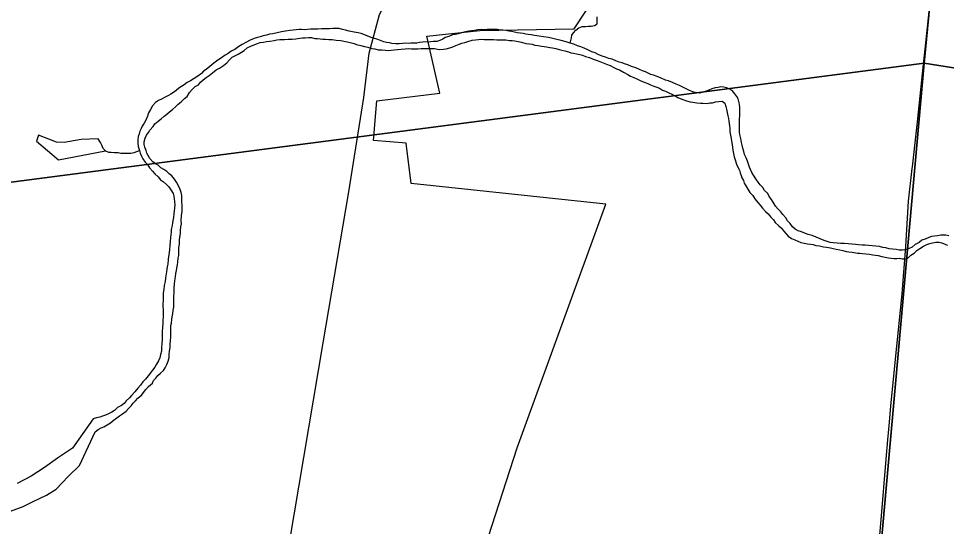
# Model space of a CAD drawing. Extents: x 0 to 1064, y 0 to 440.
# Drawn here: x 207.35 to 222.52, y 353.51 to 361.8 of the extents above; entities that cross this region are included whole.
import ezdxf

# ---------------------------------------------------------------- set-up
doc = ezdxf.new("R2010")
doc.units = 0
for name, color, linetype in [('GM_X_Corporation', 7, 'Continuous'), ('GM_X_Minor_Lake', 7, 'Continuous'), ('GM_X_Minor_River', 7, 'Continuous'), ('GM_X_Section', 7, 'Continuous'), ('GM_X_State_Route', 7, 'Continuous'), ('GM_X_Township_Road', 7, 'Continuous')]:
    doc.layers.add(name, color=color, linetype=linetype)

msp = doc.modelspace()

# ---------------------------------------------------------------- linework, layer by layer
at = {"layer": 'GM_X_Corporation'}
msp.add_lwpolyline([(214.737, 352.431), (215.503, 354.788), (216.953, 358.771), (213.766, 359.106), (213.685, 359.766), (213.152, 359.812), (213.209, 360.46), (214.237, 360.586), (214.022, 361.516), (214.888, 361.607), (216.433, 361.634), (216.823, 362.235)], dxfattribs=at)
at = {"layer": 'GM_X_Minor_Lake'}
for points in [[(208.37, 359.825), (208.096, 359.776), (207.969, 359.785), (207.843, 359.83), (207.674, 359.9), (207.642, 359.798), (207.999, 359.492), (208.77, 359.641)], [(208.77, 359.641), (208.729, 359.679), (208.712, 359.734), (208.689, 359.777), (208.651, 359.84), (208.37, 359.825)]]:
    msp.add_lwpolyline(points, dxfattribs=at)
at = {"layer": 'GM_X_Minor_River'}
for points in [[(216.367, 361.403), (216.387, 361.488), (216.395, 361.53), (216.42, 361.572), (216.458, 361.614), (216.507, 361.649), (216.562, 361.672), (216.617, 361.671), (216.66, 361.676), (216.709, 361.68), (216.763, 361.691), (216.807, 361.714), (216.808, 361.769), (216.81, 361.83)], [(214.803, 361.607), (214.755, 361.602), (214.712, 361.597), (214.657, 361.586), (214.59, 361.569), (214.535, 361.552), (214.492, 361.541), (214.443, 361.536), (214.381, 361.508), (214.326, 361.491), (214.283, 361.467), (214.234, 361.444), (214.185, 361.427), (214.13, 361.429), (214.087, 361.424), (214.045, 361.419), (214.002, 361.42), (213.96, 361.415), (213.905, 361.41), (213.862, 361.399), (213.807, 361.4), (213.765, 361.401), (213.722, 361.396), (213.673, 361.398), (213.625, 361.393), (213.57, 361.388), (213.515, 361.389), (213.454, 361.397), (213.412, 361.404), (213.364, 361.411), (213.321, 361.425), (213.267, 361.444), (213.207, 361.464), (213.128, 361.49), (213.086, 361.504), (213.02, 361.53), (212.948, 361.556), (212.899, 361.569), (212.833, 361.583), (212.754, 361.597), (212.694, 361.611), (212.645, 361.624), (212.591, 361.638), (212.542, 361.639), (212.488, 361.64), (212.433, 361.636), (212.366, 361.637), (212.299, 361.633), (212.244, 361.628), (212.183, 361.63), (212.123, 361.631), (212.074, 361.626), (212.025, 361.621), (211.977, 361.623), (211.934, 361.624), (211.885, 361.619), (211.836, 361.614), (211.782, 361.609), (211.714, 361.599), (211.647, 361.588), (211.574, 361.572), (211.507, 361.555), (211.452, 361.545), (211.403, 361.534), (211.348, 361.523), (211.299, 361.506), (211.256, 361.495), (211.201, 361.478), (211.133, 361.449), (211.065, 361.414), (211.004, 361.379), (210.948, 361.344), (210.886, 361.297), (210.824, 361.268), (210.775, 361.233), (210.725, 361.204), (210.664, 361.163), (210.608, 361.122), (210.54, 361.075), (210.478, 361.022), (210.415, 360.968), (210.372, 360.945), (210.341, 360.903), (210.279, 360.862), (210.217, 360.821), (210.162, 360.786), (210.106, 360.757), (210.057, 360.722), (210.013, 360.693), (209.97, 360.663), (209.926, 360.628), (209.883, 360.592), (209.84, 360.569), (209.797, 360.546), (209.747, 360.517), (209.686, 360.488), (209.636, 360.465), (209.587, 360.43), (209.537, 360.376), (209.505, 360.316), (209.473, 360.262)], [(219.284, 359.426), (219.267, 359.475), (219.244, 359.525), (219.221, 359.58), (219.21, 359.629), (219.193, 359.684), (219.182, 359.733), (219.171, 359.776), (219.161, 359.843), (219.144, 359.91), (219.139, 359.953), (219.134, 359.996), (219.135, 360.038), (219.136, 360.087), (219.138, 360.16), (219.14, 360.214), (219.141, 360.269), (219.143, 360.348), (219.138, 360.403), (219.127, 360.446), (219.116, 360.489), (219.093, 360.532), (219.058, 360.575), (219.016, 360.625), (218.969, 360.657), (218.926, 360.67), (218.878, 360.683), (218.829, 360.685), (218.787, 360.679), (218.738, 360.669), (218.683, 360.652), (218.634, 360.635), (218.591, 360.617), (218.535, 360.601), (218.48, 360.584), (218.426, 360.591), (218.371, 360.605), (218.317, 360.63), (218.263, 360.656), (218.209, 360.682), (218.155, 360.707), (218.101, 360.733), (218.041, 360.759), (217.975, 360.785), (217.926, 360.798), (217.854, 360.831), (217.788, 360.857), (217.728, 360.876), (217.685, 360.89), (217.643, 360.909), (217.601, 360.934), (217.553, 360.948), (217.499, 360.973), (217.439, 360.999), (217.373, 361.019), (217.312, 361.045), (217.258, 361.064), (217.216, 361.078), (217.168, 361.091), (217.113, 361.111), (217.053, 361.137), (216.999, 361.15), (216.945, 361.17), (216.891, 361.189), (216.824, 361.215), (216.776, 361.241), (216.722, 361.26), (216.656, 361.292), (216.596, 361.318), (216.542, 361.338), (216.487, 361.358), (216.427, 361.383), (216.367, 361.403), (216.301, 361.423), (216.222, 361.443), (216.15, 361.463), (216.083, 361.477), (216.011, 361.491), (215.932, 361.505), (215.859, 361.513), (215.786, 361.527), (215.732, 361.535), (215.683, 361.542), (215.641, 361.549), (215.599, 361.556), (215.556, 361.563), (215.502, 361.571), (215.459, 361.578), (215.411, 361.591), (215.363, 361.599), (215.314, 361.606), (215.272, 361.613), (215.229, 361.614), (215.175, 361.622), (215.132, 361.623), (215.078, 361.624), (215.011, 361.626), (214.968, 361.621), (214.925, 361.622), (214.858, 361.617), (214.803, 361.607)], [(210.797, 361.129), (210.84, 361.171), (210.883, 361.194), (210.939, 361.223), (210.994, 361.252), (211.038, 361.281), (211.087, 361.323), (211.155, 361.357), (211.198, 361.375), (211.241, 361.392), (211.296, 361.409), (211.351, 361.419), (211.4, 361.43), (211.455, 361.435), (211.528, 361.445), (211.571, 361.456), (211.62, 361.461), (211.699, 361.459), (211.754, 361.464), (211.821, 361.468), (211.882, 361.473), (211.949, 361.483), (211.991, 361.488), (212.034, 361.487), (212.089, 361.492), (212.137, 361.491), (212.192, 361.477), (212.234, 361.476), (212.277, 361.469), (212.325, 361.468), (212.368, 361.467), (212.422, 361.459), (212.477, 361.458), (212.544, 361.45), (212.616, 361.442), (212.695, 361.428), (212.75, 361.415), (212.792, 361.408), (212.834, 361.394), (212.876, 361.381), (212.943, 361.361), (213.003, 361.348), (213.058, 361.334), (213.124, 361.314), (213.172, 361.307), (213.227, 361.293), (213.288, 361.292), (213.348, 361.284), (213.391, 361.283), (213.439, 361.288), (213.488, 361.293), (213.543, 361.297), (213.604, 361.302), (213.671, 361.306), (213.72, 361.311), (213.774, 361.31), (213.823, 361.309), (213.878, 361.307), (213.933, 361.312), (213.993, 361.311), (214.048, 361.315), (214.103, 361.314), (214.151, 361.313), (214.224, 361.299), (214.297, 361.303), (214.34, 361.308), (214.401, 361.325), (214.45, 361.342), (214.499, 361.365), (214.555, 361.382), (214.598, 361.399), (214.646, 361.41), (214.696, 361.427), (214.763, 361.449), (214.818, 361.454), (214.867, 361.459), (214.915, 361.464), (214.964, 361.463), (215.013, 361.461), (215.067, 361.46), (215.116, 361.459), (215.171, 361.457), (215.225, 361.456), (215.268, 361.455), (215.316, 361.454), (215.377, 361.446), (215.42, 361.445), (215.462, 361.438), (215.516, 361.43), (215.571, 361.417), (215.643, 361.397), (215.704, 361.389), (215.746, 361.382), (215.788, 361.369), (215.843, 361.362), (215.898, 361.354), (215.94, 361.347), (215.982, 361.34), (216.037, 361.332), (216.079, 361.325), (216.134, 361.312)], [(216.134, 361.312), (216.188, 361.298), (216.23, 361.285), (216.279, 361.278), (216.339, 361.258), (216.381, 361.245), (216.424, 361.237), (216.472, 361.224), (216.526, 361.217), (216.569, 361.203), (216.617, 361.184), (216.683, 361.164), (216.743, 361.138), (216.792, 361.125), (216.852, 361.099), (216.906, 361.079), (216.96, 361.06), (217.02, 361.034), (217.08, 361.002), (217.128, 360.983), (217.177, 360.963), (217.242, 360.925), (217.308, 360.887), (217.356, 360.861), (217.411, 360.842), (217.459, 360.816), (217.513, 360.79), (217.579, 360.764), (217.639, 360.739), (217.681, 360.719), (217.735, 360.7), (217.783, 360.68), (217.826, 360.667), (217.88, 360.635), (217.928, 360.616), (217.97, 360.597), (218.03, 360.565), (218.084, 360.539), (218.126, 360.514), (218.168, 360.494), (218.21, 360.481), (218.27, 360.461), (218.331, 360.442), (218.373, 360.434), (218.44, 360.427), (218.5, 360.419), (218.543, 360.418), (218.61, 360.416), (218.653, 360.427), (218.695, 360.426), (218.744, 360.443), (218.799, 360.448), (218.854, 360.453), (218.896, 360.421), (218.912, 360.366), (218.924, 360.323), (218.934, 360.268), (218.945, 360.213), (218.956, 360.17), (218.961, 360.128), (218.971, 360.048), (218.976, 360.006), (218.981, 359.951), (218.992, 359.896), (219.002, 359.841), (219.007, 359.798), (219.018, 359.743), (219.023, 359.694), (219.028, 359.652), (219.039, 359.597), (219.049, 359.542), (219.066, 359.492), (219.089, 359.425), (219.112, 359.376), (219.135, 359.327), (219.146, 359.284), (219.163, 359.241), (219.174, 359.198), (219.204, 359.155), (219.215, 359.112), (219.238, 359.068), (219.273, 359.013), (219.308, 358.963), (219.356, 358.913), (219.385, 358.858), (219.438, 358.796), (219.473, 358.752), (219.514, 358.703), (219.562, 358.653), (219.603, 358.615), (219.651, 358.559), (219.692, 358.516), (219.721, 358.472), (219.781, 358.416), (219.822, 358.379), (219.858, 358.335), (219.893, 358.292), (219.935, 358.248), (219.988, 358.21), (220.042, 358.185), (220.09, 358.165)], [(209.809, 356.264), (209.81, 356.312), (209.817, 356.367), (209.825, 356.428), (209.827, 356.482), (209.834, 356.543), (209.836, 356.598), (209.837, 356.664), (209.839, 356.719), (209.84, 356.786), (209.848, 356.828), (209.855, 356.889), (209.862, 356.931), (209.87, 356.98), (209.877, 357.041), (209.885, 357.089), (209.886, 357.138), (209.887, 357.186), (209.888, 357.229), (209.889, 357.271), (209.89, 357.314), (209.892, 357.363), (209.893, 357.405), (209.9, 357.466), (209.902, 357.52), (209.915, 357.581), (209.917, 357.636), (209.93, 357.684), (209.937, 357.726), (209.945, 357.781), (209.952, 357.823), (209.96, 357.89), (209.967, 357.932), (209.969, 357.993), (209.97, 358.06), (209.978, 358.115), (209.979, 358.181), (209.987, 358.23), (209.994, 358.291), (209.996, 358.339), (210.003, 358.4), (210.011, 358.448), (210.006, 358.497), (210.014, 358.582), (210.022, 358.655), (210.023, 358.697), (210.024, 358.752), (210.02, 358.807), (210.015, 358.868), (210.016, 358.91), (210.005, 358.959), (209.988, 359.008), (209.971, 359.057), (209.931, 359.131), (209.896, 359.181), (209.854, 359.231), (209.813, 359.268), (209.771, 359.306), (209.723, 359.337), (209.675, 359.363), (209.628, 359.407), (209.586, 359.432), (209.544, 359.463), (209.497, 359.519), (209.468, 359.563), (209.444, 359.606), (209.433, 359.649), (209.41, 359.704), (209.399, 359.747), (209.4, 359.789), (209.42, 359.85), (209.44, 359.898), (209.471, 359.94), (209.496, 359.982), (209.547, 360.041), (209.578, 360.083), (209.628, 360.124), (209.677, 360.166), (209.727, 360.207), (209.771, 360.242), (209.814, 360.278), (209.864, 360.319), (209.914, 360.361), (209.957, 360.402), (210.007, 360.443), (210.063, 360.497), (210.106, 360.532), (210.144, 360.592), (210.188, 360.646), (210.238, 360.693), (210.288, 360.722), (210.325, 360.764), (210.369, 360.799), (210.418, 360.841), (210.462, 360.87), (210.518, 360.917), (210.58, 360.964), (210.635, 360.993), (210.697, 361.034), (210.753, 361.082), (210.797, 361.129)], [(209.473, 360.262), (209.454, 360.208), (209.428, 360.142), (209.402, 360.094), (209.37, 360.046), (209.351, 360.004), (209.332, 359.961), (209.319, 359.919), (209.305, 359.877), (209.298, 359.822), (209.297, 359.774), (209.301, 359.713), (209.324, 359.645), (209.335, 359.603), (209.358, 359.553), (209.381, 359.51), (209.416, 359.455), (209.458, 359.417), (209.487, 359.362), (209.54, 359.312), (209.575, 359.268), (209.629, 359.218), (209.67, 359.168), (209.718, 359.137), (209.766, 359.093), (209.807, 359.055), (209.836, 359.006), (209.877, 358.944), (209.888, 358.901), (209.893, 358.859), (209.898, 358.816), (209.903, 358.761), (209.896, 358.713), (209.894, 358.658), (209.887, 358.616), (209.88, 358.555), (209.872, 358.506), (209.865, 358.464), (209.858, 358.422), (209.844, 358.355), (209.843, 358.313), (209.836, 358.27), (209.835, 358.228), (209.827, 358.161), (209.819, 358.088), (209.818, 358.033), (209.81, 357.973), (209.802, 357.918), (209.795, 357.864), (209.787, 357.791), (209.78, 357.748), (209.773, 357.706), (209.766, 357.664), (209.751, 357.567), (209.743, 357.506), (209.729, 357.44), (209.722, 357.379), (209.714, 357.324), (209.712, 357.251), (209.711, 357.203), (209.709, 357.136), (209.708, 357.093), (209.713, 357.051), (209.711, 356.972), (209.71, 356.923), (209.709, 356.881), (209.707, 356.82), (209.7, 356.759), (209.698, 356.686), (209.696, 356.613), (209.695, 356.552), (209.693, 356.492), (209.685, 356.431), (209.684, 356.37), (209.67, 356.316), (209.657, 356.262), (209.637, 356.213), (209.605, 356.159), (209.574, 356.105), (209.536, 356.058), (209.504, 356.016), (209.467, 355.968), (209.423, 355.909), (209.379, 355.867), (209.341, 355.813), (209.297, 355.766), (209.247, 355.706), (209.197, 355.647), (209.16, 355.605), (209.11, 355.558), (209.072, 355.516), (209.029, 355.481), (208.967, 355.446), (208.917, 355.398), (208.874, 355.375), (208.831, 355.352), (208.769, 355.323), (208.72, 355.306), (208.677, 355.289), (208.622, 355.278), (208.567, 355.261)], [(208.77, 359.641), (208.818, 359.622), (208.861, 359.621), (208.915, 359.613), (208.976, 359.612), (209.019, 359.604), (209.073, 359.603), (209.128, 359.602), (209.183, 359.606), (209.238, 359.617), (209.324, 359.645)], [(222.561, 358.255), (222.513, 358.263), (222.47, 358.264), (222.428, 358.265), (222.373, 358.254), (222.324, 358.249), (222.275, 358.244), (222.232, 358.227), (222.171, 358.198), (222.116, 358.181), (222.072, 358.146), (222.01, 358.111), (221.961, 358.07), (221.912, 358.047), (221.856, 358.024), (221.801, 358.019), (221.747, 358.02), (221.698, 358.028), (221.638, 358.035), (221.583, 358.043), (221.529, 358.056), (221.48, 358.064), (221.426, 358.077), (221.365, 358.085), (221.305, 358.092), (221.244, 358.094), (221.189, 358.101), (221.141, 358.102), (221.08, 358.104), (221.032, 358.111), (220.971, 358.119), (220.916, 358.12), (220.85, 358.128), (220.795, 358.129), (220.734, 358.131), (220.667, 358.139), (220.619, 358.146), (220.571, 358.159), (220.523, 358.179), (220.456, 358.205), (220.39, 358.231), (220.324, 358.257), (220.258, 358.277), (220.191, 358.303), (220.149, 358.316), (220.095, 358.335), (220.047, 358.361), (220.005, 358.398), (219.964, 358.454), (219.923, 358.498), (219.894, 358.547), (219.846, 358.603), (219.811, 358.647), (219.77, 358.69), (219.728, 358.74), (219.687, 358.802), (219.658, 358.845), (219.623, 358.895), (219.6, 358.944), (219.546, 358.994), (219.517, 359.043), (219.476, 359.087), (219.44, 359.13), (219.405, 359.186), (219.364, 359.242), (219.341, 359.285), (219.318, 359.334), (219.301, 359.377), (219.284, 359.426)], [(220.09, 358.165), (220.139, 358.146), (220.193, 358.132), (220.248, 358.125), (220.296, 358.117), (220.344, 358.11), (220.387, 358.097), (220.447, 358.089), (220.508, 358.076), (220.562, 358.068), (220.623, 358.055), (220.671, 358.047), (220.719, 358.034), (220.78, 358.026), (220.828, 358.013), (220.883, 357.999), (220.925, 357.992), (220.98, 357.985), (221.064, 357.971), (221.107, 357.969), (221.149, 357.962), (221.204, 357.961), (221.265, 357.953), (221.319, 357.94), (221.362, 357.939), (221.404, 357.932), (221.464, 357.918), (221.519, 357.904), (221.573, 357.891), (221.616, 357.89), (221.664, 357.883), (221.707, 357.881), (221.755, 357.886), (221.798, 357.879), (221.846, 357.878), (221.889, 357.889), (221.939, 357.936), (221.995, 357.972), (222.038, 358.013), (222.088, 358.048), (222.144, 358.083), (222.199, 358.112), (222.248, 358.129), (222.291, 358.141), (222.346, 358.151), (222.401, 358.15), (222.443, 358.137), (222.485, 358.124), (222.539, 358.098)], [(208.598, 355.053), (208.648, 355.089), (208.697, 355.118), (208.74, 355.135), (208.796, 355.164), (208.851, 355.199), (208.895, 355.235), (208.957, 355.282), (209, 355.311), (209.05, 355.346), (209.105, 355.387), (209.149, 355.435), (209.187, 355.477), (209.224, 355.518), (209.262, 355.56), (209.299, 355.601), (209.361, 355.655), (209.393, 355.696), (209.431, 355.744), (209.474, 355.792), (209.537, 355.845), (209.556, 355.887), (209.593, 355.929), (209.625, 355.97), (209.669, 356.012), (209.718, 356.053), (209.744, 356.095), (209.775, 356.149), (209.795, 356.203), (209.809, 356.264)], [(208.567, 355.261), (208.228, 354.785), (207.987, 354.621), (207.771, 354.469), (207.555, 354.328), (207.327, 354.206)], [(207.218, 353.753), (207.421, 353.833), (207.587, 353.914), (207.802, 354.018), (207.962, 354.117), (208.161, 354.319), (208.342, 354.503), (208.598, 355.053)]]:
    msp.add_lwpolyline(points, dxfattribs=at)
at = {"layer": 'GM_X_Section'}
for points in [[(223.805, 378.004), (222.155, 361.074), (204.837, 358.818), (206.359, 375.143)], [(223.805, 378.004), (240.217, 375.582), (238.842, 358.429), (222.155, 361.074)], [(222.155, 361.074), (220.661, 344.384), (203.317, 342.596), (204.837, 358.818)], [(222.155, 361.074), (238.842, 358.429), (237.414, 342.046), (220.661, 344.384)]]:
    msp.add_lwpolyline(points, close=True, dxfattribs=at)
at = {"layer": 'GM_X_State_Route'}
for points in [[(222.174, 361.305), (222.255, 362.072), (222.261, 362.072), (222.318, 362.782), (222.338, 362.993), (222.388, 363.522), (222.425, 363.938), (222.475, 364.499), (222.522, 364.961), (222.557, 365.311)], [(221.964, 359.382), (222.05, 360.118), (222.148, 361.059), (222.174, 361.305)], [(221.588, 355.209), (221.613, 355.478), (221.712, 356.448), (221.797, 357.303), (221.855, 358.08), (221.901, 358.821), (221.961, 359.354), (221.964, 359.382)], [(221.285, 351.676), (221.321, 352.013), (221.372, 352.693), (221.452, 353.615), (221.534, 354.604), (221.562, 354.922), (221.588, 355.209)]]:
    msp.add_lwpolyline(points, dxfattribs=at)
at = {"layer": 'GM_X_Township_Road'}
msp.add_lwpolyline([(208.525, 345.312), (208.696, 346.415), (209.041, 347.099), (211.08, 351.135), (211.383, 351.741), (211.618, 352.307), (212.329, 356.503), (212.747, 358.974), (212.992, 360.513), (213.08, 361.235), (213.25, 361.869), (213.592, 362.535), (213.965, 363.151)], dxfattribs=at)

doc.saveas('drawing.dxf')
